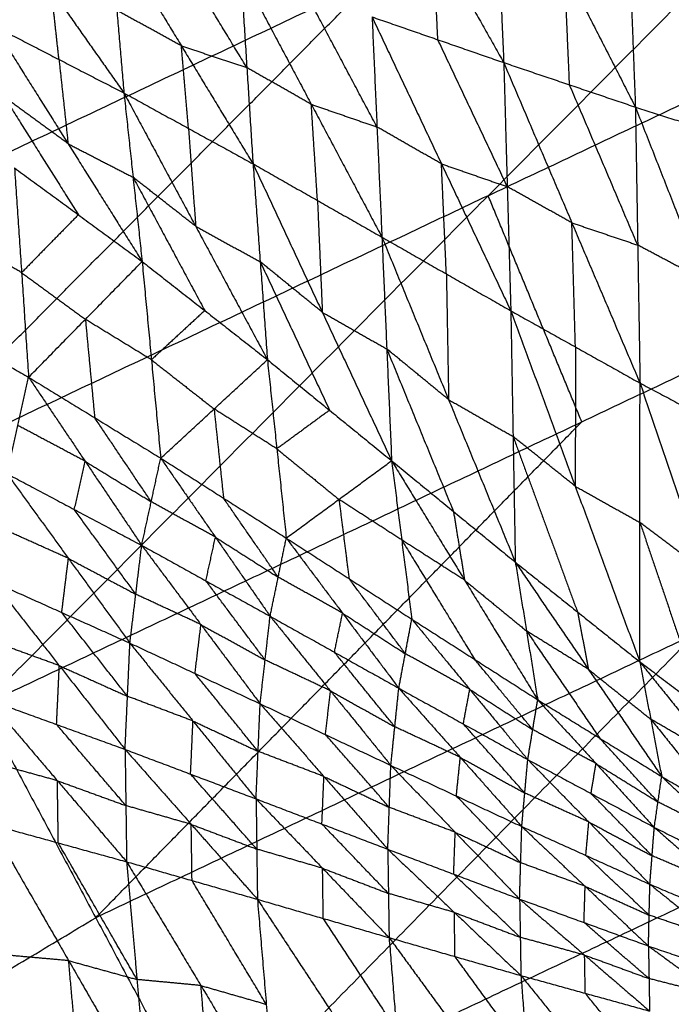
# Model space of a CAD drawing. Header units: millimetres. Extents: x -106 to 110, y -96 to 120.
# Tile 394 of 656: x -40.39 to -36.04, y 89.39 to 95.95. Entities that reach past the tile are written whole.
import ezdxf

# ---------------------------------------------------------------- set-up
doc = ezdxf.new("R2010")
doc.units = ezdxf.units.MM
doc.header["$MEASUREMENT"] = 0
doc.layers.add('Default', color=7, linetype='Continuous', true_color=0x000000)

msp = doc.modelspace()

# ---------------------------------------------------------------- linework, layer by layer
at = {"layer": 'Default'}
for points in [[(-42.1733, 94.2595, 9.1165), (-39.3008, 99.2761, 10.5669), (-36.4282, 104.2928, 12.0172)], [(-42.1733, 94.2595, 9.1165), (-38.0338, 96.2174, 9.1165), (-33.8943, 98.1752, 9.1165)], [(-40.6365, 91.3843, 7.9444), (-37.2654, 94.7798, 8.5305), (-33.8943, 98.1752, 9.1165)], [(-38.1081, 97.3418, 4.973), (-37.635, 96.5042, 4.5988), (-37.1618, 95.6665, 4.2246)], [(-37.2291, 97.2188, 4.5719), (-37.1955, 96.4427, 4.3983), (-37.1618, 95.6665, 4.2246)], [(-37.2291, 97.2188, 4.5719), (-36.7567, 96.2944, 4.1874), (-36.2842, 95.3699, 3.8029)], [(-36.3508, 97.1018, 4.1799), (-36.3175, 96.2359, 3.9914), (-36.2842, 95.3699, 3.8029)], [(-36.3508, 97.1018, 4.1799), (-35.8747, 96.0948, 3.7878), (-35.3986, 95.0878, 3.3957)], [(-40.6603, 96.8362, 5.951), (-40.1767, 96.1501, 5.7605), (-39.693, 95.4639, 5.5699)], [(-37.2654, 94.7798, 8.5305), (-35.2679, 95.7245, 8.5305), (-33.2705, 96.6692, 8.5305)], [(-39.7879, 96.5639, 5.5264), (-39.7404, 96.0139, 5.5481), (-39.693, 95.4639, 5.5699)], [(-39.7879, 96.5639, 5.5264), (-39.3104, 95.778, 5.3369), (-38.8328, 94.9922, 5.1475)], [(-37.6006, 95.8186, 4.441), (-37.6178, 96.1614, 4.5199), (-37.635, 96.5042, 4.5988)], [(-38.8739, 95.6326, 5.1207), (-39.1127, 96.0256, 5.2154), (-39.3515, 96.4185, 5.3101)], [(-38.9151, 96.2731, 5.0938), (-38.8739, 95.6326, 5.1207), (-38.8328, 94.9922, 5.1475)], [(-38.9151, 96.2731, 5.0938), (-38.4444, 95.3885, 4.9099), (-37.9736, 94.5039, 4.7259)], [(-36.723, 95.5182, 4.0137), (-36.7399, 95.9063, 4.1006), (-36.7567, 96.2944, 4.1874)], [(-41.4049, 92.8219, 8.5305), (-39.7194, 94.5196, 8.8235), (-38.0338, 96.2174, 9.1165)], [(-40.1259, 95.6869, 5.7797), (-40.1513, 95.9185, 5.7701), (-40.1767, 96.1501, 5.7605)], [(-38.0065, 95.2373, 4.6916), (-38.2419, 95.6796, 4.7836), (-38.4772, 96.1219, 4.8756)], [(-39.3104, 95.778, 5.3369), (-39.5254, 95.896, 5.4425), (-39.7404, 96.0139, 5.5481)], [(-38.0394, 95.9706, 4.6574), (-38.0065, 95.2373, 4.6916), (-37.9736, 94.5039, 4.7259)], [(-38.0394, 95.9706, 4.6574), (-37.6006, 95.8186, 4.441), (-37.1618, 95.6665, 4.2246)], [(-38.0394, 95.9706, 4.6574), (-37.5769, 94.9919, 4.4846), (-37.1145, 94.0132, 4.3119)], [(-40.5588, 95.91, 5.9895), (-40.1259, 95.6869, 5.7797), (-39.693, 95.4639, 5.5699)], [(-40.5588, 95.91, 5.9895), (-40.0654, 95.1258, 5.9641), (-39.5719, 94.3416, 5.9386)], [(-37.1382, 94.8398, 4.2682), (-37.3694, 95.3292, 4.3546), (-37.6006, 95.8186, 4.441)], [(-39.2629, 95.228, 5.3587), (-39.2866, 95.503, 5.3478), (-39.3104, 95.778, 5.3369)], [(-39.3104, 95.778, 5.3369), (-39.0921, 95.7053, 5.2288), (-38.8739, 95.6326, 5.1207)], [(-40.1259, 95.6869, 5.7797), (-40.0956, 95.4064, 5.8719), (-40.0654, 95.1258, 5.9641)], [(-38.4444, 95.3885, 4.9099), (-38.6591, 95.5106, 5.0153), (-38.8739, 95.6326, 5.1207)], [(-37.1618, 95.6665, 4.2246), (-37.1382, 94.8398, 4.2682), (-37.1145, 94.0132, 4.3119)], [(-37.1618, 95.6665, 4.2246), (-36.723, 95.5182, 4.0137), (-36.2842, 95.3699, 3.8029)], [(-37.1618, 95.6665, 4.2246), (-36.7076, 94.5991, 4.0679), (-36.2534, 93.5317, 3.9112)], [(-36.2688, 94.4508, 3.857), (-36.4959, 94.9845, 3.9354), (-36.723, 95.5182, 4.0137)], [(-40.4905, 95.4372, 6.1467), (-40.2437, 95.0451, 6.134), (-39.997, 94.653, 6.1213)], [(-40.0654, 95.1258, 5.9641), (-40.2779, 95.2815, 6.0554), (-40.4905, 95.4372, 6.1467)], [(-39.693, 95.4639, 5.5699), (-39.6324, 94.9028, 5.7543), (-39.5719, 94.3416, 5.9386)], [(-39.693, 95.4639, 5.5699), (-39.2629, 95.228, 5.3587), (-38.8328, 94.9922, 5.1475)], [(-39.693, 95.4639, 5.5699), (-39.2149, 94.5759, 5.575), (-38.7369, 93.6878, 5.58)], [(-38.4032, 94.748, 4.9367), (-38.4238, 95.0683, 4.9233), (-38.4444, 95.3885, 4.9099)], [(-38.4444, 95.3885, 4.9099), (-38.2254, 95.3129, 4.8008), (-38.0065, 95.2373, 4.6916)], [(-36.2842, 95.3699, 3.8029), (-36.2688, 94.4508, 3.857), (-36.2534, 93.5317, 3.9112)], [(-36.2842, 95.3699, 3.8029), (-35.8414, 95.2289, 3.5993), (-35.3986, 95.0878, 3.3957)], [(-36.2842, 95.3699, 3.8029), (-35.8317, 94.219, 3.6646), (-35.3792, 93.068, 3.5263)], [(-39.2629, 95.228, 5.3587), (-39.2389, 94.9019, 5.4668), (-39.2149, 94.5759, 5.575)], [(-37.5769, 94.9919, 4.4846), (-37.7917, 95.1146, 4.5881), (-38.0065, 95.2373, 4.6916)], [(-40.6365, 91.3843, 7.9444), (-36.6416, 93.2737, 7.9444), (-32.6467, 95.1632, 7.9444)], [(-39.1256, 88.5575, 6.9532), (-35.8861, 91.8604, 7.4488), (-32.6467, 95.1632, 7.9444)], [(-40.0654, 95.1258, 5.9641), (-39.8489, 95.0143, 5.8592), (-39.6324, 94.9028, 5.7543)], [(-40.4221, 94.9644, 6.3039), (-40.3752, 94.2674, 5.4077), (-40.3284, 93.5704, 4.5115)], [(-40.4221, 94.9644, 6.3039), (-39.997, 94.653, 6.1213), (-39.5719, 94.3416, 5.9386)], [(-38.8328, 94.9922, 5.1475), (-38.7848, 94.34, 5.3638), (-38.7369, 93.6878, 5.58)], [(-38.8328, 94.9922, 5.1475), (-38.4032, 94.748, 4.9367), (-37.9736, 94.5039, 4.7259)], [(-38.8328, 94.9922, 5.1475), (-38.3709, 94.0033, 5.1889), (-37.909, 93.0145, 5.2303)], [(-37.5441, 94.2585, 4.5189), (-37.5605, 94.6252, 4.5018), (-37.5769, 94.9919, 4.4846)], [(-37.5769, 94.9919, 4.4846), (-37.3576, 94.9159, 4.3764), (-37.1382, 94.8398, 4.2682)], [(-39.6324, 94.9028, 5.7543), (-39.3934, 94.4588, 5.7568), (-39.1544, 94.0147, 5.7593)], [(-39.2149, 94.5759, 5.575), (-39.4237, 94.7393, 5.6646), (-39.6324, 94.9028, 5.7543)], [(-36.7076, 94.5991, 4.0679), (-36.9229, 94.7195, 4.1681), (-37.1382, 94.8398, 4.2682)], [(-37.2654, 94.7798, 8.5305), (-39.3351, 93.8008, 8.5305), (-41.4049, 92.8219, 8.5305)], [(-36.6416, 93.2737, 7.9444), (-36.9535, 94.0267, 8.2375), (-37.2654, 94.7798, 8.5305)], [(-38.4032, 94.748, 4.9367), (-38.387, 94.3757, 5.0628), (-38.3709, 94.0033, 5.1889)], [(-39.997, 94.653, 6.1213), (-40.1861, 94.4602, 5.7645), (-40.3752, 94.2674, 5.4077)], [(-39.2149, 94.5759, 5.575), (-38.9999, 94.4579, 5.4694), (-38.7848, 94.34, 5.3638)], [(-36.684, 93.7724, 4.1116), (-36.6958, 94.1858, 4.0897), (-36.7076, 94.5991, 4.0679)], [(-36.7076, 94.5991, 4.0679), (-36.4882, 94.525, 3.9625), (-36.2688, 94.4508, 3.857)], [(-40.3752, 94.2674, 5.4077), (-40.5784, 94.3847, 5.4588), (-40.7816, 94.5019, 5.5098)], [(-37.9736, 94.5039, 4.7259), (-37.9413, 93.7592, 4.9781), (-37.909, 93.0145, 5.2303)], [(-37.9736, 94.5039, 4.7259), (-37.5441, 94.2585, 4.5189), (-37.1145, 94.0132, 4.3119)], [(-37.9736, 94.5039, 4.7259), (-37.5291, 93.4215, 4.8101), (-37.0846, 92.3391, 4.8943)], [(-35.8317, 94.219, 3.6646), (-36.0503, 94.3349, 3.7608), (-36.2688, 94.4508, 3.857)], [(-40.3284, 93.5704, 4.5115), (-39.9501, 93.956, 5.2251), (-39.5719, 94.3416, 5.9386)], [(-39.5719, 94.3416, 5.9386), (-39.5099, 93.6867, 5.1185), (-39.4479, 93.0318, 4.2984)], [(-39.5719, 94.3416, 5.9386), (-39.1544, 94.0147, 5.7593), (-38.7369, 93.6878, 5.58)], [(-38.7848, 94.34, 5.3638), (-38.5539, 93.8456, 5.3845), (-38.3229, 93.3512, 5.4052)], [(-38.3709, 94.0033, 5.1889), (-38.5779, 94.1717, 5.2763), (-38.7848, 94.34, 5.3638)], [(-40.3752, 94.2674, 5.4077), (-40.1627, 94.1117, 5.3164), (-39.9501, 93.956, 5.2251)], [(-37.5441, 94.2585, 4.5189), (-37.5366, 93.84, 4.6645), (-37.5291, 93.4215, 4.8101)], [(-41.141, 94.0394, 4.7157), (-40.7347, 93.8049, 4.6136), (-40.3284, 93.5704, 4.5115)], [(-39.1544, 94.0147, 5.7593), (-39.3321, 93.8507, 5.4389), (-39.5099, 93.6867, 5.1185)], [(-38.3709, 94.0033, 5.1889), (-38.1561, 93.8813, 5.0835), (-37.9413, 93.7592, 4.9781)], [(-37.1145, 94.0132, 4.3119), (-37.0996, 93.1762, 4.6031), (-37.0846, 92.3391, 4.8943)], [(-37.1145, 94.0132, 4.3119), (-36.6849, 92.8445, 4.4431), (-36.2553, 91.6759, 4.5744)], [(-37.1145, 94.0132, 4.3119), (-36.684, 93.7724, 4.1116), (-36.2534, 93.5317, 3.9112)], [(-39.9501, 93.956, 5.2251), (-39.9191, 93.6286, 4.815), (-39.8881, 93.3011, 4.4049)], [(-39.5099, 93.6867, 5.1185), (-39.73, 93.8214, 5.1718), (-39.9501, 93.956, 5.2251)], [(-37.9413, 93.7592, 4.9781), (-37.7191, 93.218, 5.0202), (-37.4968, 92.6768, 5.0623)], [(-37.5291, 93.4215, 4.8101), (-37.7352, 93.5904, 4.8941), (-37.9413, 93.7592, 4.9781)], [(-36.684, 93.7724, 4.1116), (-36.6844, 93.3085, 4.2774), (-36.6849, 92.8445, 4.4431)], [(-39.5099, 93.6867, 5.1185), (-39.3011, 93.5233, 5.0288), (-39.0924, 93.3598, 4.9392)], [(-39.4479, 93.0318, 4.2984), (-39.0924, 93.3598, 4.9392), (-38.7369, 93.6878, 5.58)], [(-38.7369, 93.6878, 5.58), (-38.674, 93.0936, 4.8432), (-38.6112, 92.4994, 4.1064)], [(-38.7369, 93.6878, 5.58), (-38.3229, 93.3512, 5.4052), (-37.909, 93.0145, 5.2303)], [(-40.473, 92.9284, 3.894), (-40.4007, 93.2494, 4.2028), (-40.3284, 93.5704, 4.5115)], [(-40.3284, 93.5704, 4.5115), (-39.9515, 93.0107, 4.1249), (-39.5746, 92.4509, 3.7382)], [(-40.3284, 93.5704, 4.5115), (-39.8881, 93.3011, 4.4049), (-39.4479, 93.0318, 4.2984)], [(-36.2553, 91.6759, 4.5744), (-36.2544, 92.6038, 4.2428), (-36.2534, 93.5317, 3.9112)], [(-36.2534, 93.5317, 3.9112), (-35.8299, 92.2829, 4.0909), (-35.4063, 91.034, 4.2706)], [(-36.2534, 93.5317, 3.9112), (-35.8163, 93.2998, 3.7187), (-35.3792, 93.068, 3.5263)], [(-37.5291, 93.4215, 4.8101), (-37.3143, 93.2988, 4.7066), (-37.0996, 93.1762, 4.6031)], [(-39.0924, 93.3598, 4.9392), (-39.061, 93.0627, 4.5708), (-39.0295, 92.7656, 4.2024)], [(-38.674, 93.0936, 4.8432), (-38.8832, 93.2267, 4.8912), (-39.0924, 93.3598, 4.9392)], [(-38.3229, 93.3512, 5.4052), (-38.4985, 93.2224, 5.1242), (-38.674, 93.0936, 4.8432)], [(-39.5112, 92.7414, 4.0183), (-39.6997, 93.0213, 4.2116), (-39.8881, 93.3011, 4.4049)], [(-39.881, 89.9709, 7.4488), (-38.2613, 91.6223, 7.6966), (-36.6416, 93.2737, 7.9444)], [(-39.9515, 93.0107, 4.1249), (-40.1761, 93.13, 4.1638), (-40.4007, 93.2494, 4.2028)], [(-37.0996, 93.1762, 4.6031), (-36.8848, 92.5918, 4.6687), (-36.67, 92.0075, 4.7344)], [(-36.6849, 92.8445, 4.4431), (-36.8922, 93.0103, 4.5231), (-37.0996, 93.1762, 4.6031)], [(-38.674, 93.0936, 4.8432), (-38.4671, 92.9253, 4.7558), (-38.2601, 92.7569, 4.6684)], [(-40.0238, 92.6896, 3.8161), (-39.9877, 92.8502, 3.9705), (-39.9515, 93.0107, 4.1249)], [(-39.9515, 93.0107, 4.1249), (-39.7314, 92.876, 4.0716), (-39.5112, 92.7414, 4.0183)], [(-39.5746, 92.4509, 3.7382), (-39.5112, 92.7414, 4.0183), (-39.4479, 93.0318, 4.2984)], [(-39.4479, 93.0318, 4.2984), (-39.0833, 92.5053, 3.9504), (-38.7187, 91.9787, 3.6023)], [(-39.4479, 93.0318, 4.2984), (-39.0295, 92.7656, 4.2024), (-38.6112, 92.4994, 4.1064)], [(-38.6112, 92.4994, 4.1064), (-38.2601, 92.7569, 4.6684), (-37.909, 93.0145, 5.2303)], [(-37.909, 93.0145, 5.2303), (-37.8418, 92.487, 4.5789), (-37.7747, 91.9594, 3.9275)], [(-37.909, 93.0145, 5.2303), (-37.4968, 92.6768, 5.0623), (-37.0846, 92.3391, 4.8943)], [(-37.909, 93.0145, 5.2303), (-37.4222, 92.2185, 4.496), (-36.9354, 91.4226, 3.7616)], [(-40.473, 92.9284, 3.894), (-40.0631, 92.364, 3.5894), (-39.6532, 91.7996, 3.2849)], [(-40.473, 92.9284, 3.894), (-40.0238, 92.6896, 3.8161), (-39.5746, 92.4509, 3.7382)], [(-36.6849, 92.8445, 4.4431), (-36.4696, 92.7242, 4.343), (-36.2544, 92.6038, 4.2428)], [(-39.0833, 92.5053, 3.9504), (-39.2973, 92.6233, 3.9843), (-39.5112, 92.7414, 4.0183)], [(-38.665, 92.2391, 3.8544), (-38.8472, 92.5023, 4.0284), (-39.0295, 92.7656, 4.2024)], [(-38.2601, 92.7569, 4.6684), (-38.2265, 92.4932, 4.3426), (-38.1929, 92.2294, 4.0169)], [(-37.8418, 92.487, 4.5789), (-38.051, 92.622, 4.6236), (-38.2601, 92.7569, 4.6684)], [(-39.6139, 92.1253, 3.5115), (-39.8189, 92.4075, 3.6638), (-40.0238, 92.6896, 3.8161)], [(-37.4968, 92.6768, 5.0623), (-37.4595, 92.4477, 4.7792), (-37.4222, 92.2185, 4.496)], [(-36.2544, 92.6038, 4.2428), (-36.0426, 91.9794, 4.3327), (-35.8308, 91.355, 4.4225)], [(-35.8299, 92.2829, 4.0909), (-36.0421, 92.4433, 4.1669), (-36.2544, 92.6038, 4.2428)], [(-40.0631, 92.364, 3.5894), (-40.2904, 92.466, 3.6163), (-40.5176, 92.568, 3.6432)], [(-39.1467, 92.2148, 3.6703), (-39.115, 92.3601, 3.8103), (-39.0833, 92.5053, 3.9504)], [(-39.0833, 92.5053, 3.9504), (-38.8741, 92.3722, 3.9024), (-38.665, 92.2391, 3.8544)], [(-38.7187, 91.9787, 3.6023), (-38.665, 92.2391, 3.8544), (-38.6112, 92.4994, 4.1064)], [(-38.6112, 92.4994, 4.1064), (-38.2362, 91.9995, 3.7934), (-37.8611, 91.4995, 3.4804)], [(-38.6112, 92.4994, 4.1064), (-38.1929, 92.2294, 4.0169), (-37.7747, 91.9594, 3.9275)], [(-37.8418, 92.487, 4.5789), (-37.5984, 92.089, 4.2117), (-37.355, 91.691, 3.8445)], [(-37.4222, 92.2185, 4.496), (-37.632, 92.3528, 4.5374), (-37.8418, 92.487, 4.5789)], [(-39.6532, 91.7996, 3.2849), (-39.6139, 92.1253, 3.5115), (-39.5746, 92.4509, 3.7382)], [(-39.5746, 92.4509, 3.7382), (-39.18, 91.9233, 3.4672), (-38.7853, 91.3956, 3.1962)], [(-39.5746, 92.4509, 3.7382), (-39.1467, 92.2148, 3.6703), (-38.7187, 91.9787, 3.6023)], [(-40.1077, 92.0037, 3.3386), (-40.0854, 92.1838, 3.464), (-40.0631, 92.364, 3.5894)], [(-40.0631, 92.364, 3.5894), (-39.8385, 92.2446, 3.5505), (-39.6139, 92.1253, 3.5115)], [(-37.0846, 92.3391, 4.8943), (-37.01, 91.8809, 4.328), (-36.9354, 91.4226, 3.7616)], [(-37.0846, 92.3391, 4.8943), (-36.67, 92.0075, 4.7344), (-36.2553, 91.6759, 4.5744)], [(-37.0846, 92.3391, 4.8943), (-36.5968, 91.625, 4.253), (-36.1089, 90.9109, 3.6117)], [(-40.5622, 92.2077, 3.3924), (-40.1238, 91.6497, 3.1656), (-39.6854, 91.0918, 2.9388)], [(-40.5622, 92.2077, 3.3924), (-40.1077, 92.0037, 3.3386), (-39.6532, 91.7996, 3.2849)], [(-38.752, 91.6872, 3.3993), (-38.9494, 91.951, 3.5348), (-39.1467, 92.2148, 3.6703)], [(-38.2362, 91.9995, 3.7934), (-38.4506, 92.1193, 3.8239), (-38.665, 92.2391, 3.8544)], [(-37.8179, 91.7295, 3.7039), (-38.0054, 91.9794, 3.8604), (-38.1929, 92.2294, 4.0169)], [(-37.4222, 92.2185, 4.496), (-37.2161, 92.0497, 4.412), (-37.01, 91.8809, 4.328)], [(-39.1256, 88.5575, 6.9532), (-35.2728, 90.3797, 6.9532), (-31.4201, 92.202, 6.9532)], [(-36.3506, 83.366, 5.5886), (-33.8853, 87.784, 6.2709), (-31.4201, 92.202, 6.9532)], [(-39.18, 91.9233, 3.4672), (-39.3969, 92.0243, 3.4894), (-39.6139, 92.1253, 3.5115)], [(-39.6693, 91.4457, 3.1119), (-39.8885, 91.7247, 3.2253), (-40.1077, 92.0037, 3.3386)], [(-38.7853, 91.3956, 3.1962), (-38.752, 91.6872, 3.3993), (-38.7187, 91.9787, 3.6023)], [(-38.7187, 91.9787, 3.6023), (-38.3164, 91.4819, 3.362), (-37.9142, 90.9851, 3.1217)], [(-38.7187, 91.9787, 3.6023), (-38.2899, 91.7391, 3.5414), (-37.8611, 91.4995, 3.4804)], [(-38.2899, 91.7391, 3.5414), (-38.263, 91.8693, 3.6674), (-38.2362, 91.9995, 3.7934)], [(-38.2362, 91.9995, 3.7934), (-38.027, 91.8645, 3.7487), (-37.8179, 91.7295, 3.7039)], [(-37.8611, 91.4995, 3.4804), (-37.8179, 91.7295, 3.7039), (-37.7747, 91.9594, 3.9275)], [(-37.7747, 91.9594, 3.9275), (-37.3881, 91.4917, 3.6496), (-37.0016, 91.0239, 3.3718)], [(-37.7747, 91.9594, 3.9275), (-37.355, 91.691, 3.8445), (-36.9354, 91.4226, 3.7616)], [(-36.67, 92.0075, 4.7344), (-36.6334, 91.8163, 4.4937), (-36.5968, 91.625, 4.253)], [(-39.2193, 91.5976, 3.2405), (-39.1996, 91.7604, 3.3539), (-39.18, 91.9233, 3.4672)], [(-39.18, 91.9233, 3.4672), (-38.966, 91.8052, 3.4332), (-38.752, 91.6872, 3.3993)], [(-37.01, 91.8809, 4.328), (-36.7661, 91.5238, 4.0073), (-36.5221, 91.1668, 3.6866)], [(-36.5968, 91.625, 4.253), (-36.8034, 91.753, 4.2905), (-37.01, 91.8809, 4.328)], [(-40.1238, 91.6497, 3.1656), (-40.352, 91.7327, 3.1826), (-40.5802, 91.8157, 3.1995)], [(-35.8861, 91.8604, 7.4488), (-37.8836, 90.9156, 7.4488), (-39.881, 89.9709, 7.4488)], [(-39.6854, 91.0918, 2.9388), (-39.6693, 91.4457, 3.1119), (-39.6532, 91.7996, 3.2849)], [(-39.6532, 91.7996, 3.2849), (-39.2328, 91.281, 3.0866), (-38.8124, 90.7624, 2.8883)], [(-39.6532, 91.7996, 3.2849), (-39.2193, 91.5976, 3.2405), (-38.7853, 91.3956, 3.1962)], [(-38.3164, 91.4819, 3.362), (-38.5342, 91.5845, 3.3806), (-38.752, 91.6872, 3.3993)], [(-37.8876, 91.2423, 3.3011), (-38.0888, 91.4907, 3.4212), (-38.2899, 91.7391, 3.5414)], [(-37.3881, 91.4917, 3.6496), (-37.603, 91.6106, 3.6768), (-37.8179, 91.7295, 3.7039)], [(-36.9685, 91.2233, 3.5667), (-37.1617, 91.4571, 3.7056), (-37.355, 91.691, 3.8445)], [(-40.1418, 91.2578, 2.9728), (-40.1328, 91.4538, 3.0692), (-40.1238, 91.6497, 3.1656)], [(-40.1238, 91.6497, 3.1656), (-39.8966, 91.5477, 3.1387), (-39.6693, 91.4457, 3.1119)], [(-36.5968, 91.625, 4.253), (-36.3894, 91.4592, 4.173), (-36.1821, 91.2934, 4.093)], [(-36.2553, 91.6759, 4.5744), (-36.1821, 91.2934, 4.093), (-36.1089, 90.9109, 3.6117)], [(-36.2553, 91.6759, 4.5744), (-35.8308, 91.355, 4.4225), (-35.4063, 91.034, 4.2706)], [(-36.2553, 91.6759, 4.5744), (-35.7425, 91.0378, 4.0212), (-35.2297, 90.3998, 3.4681)], [(-38.7989, 91.079, 3.0422), (-39.0091, 91.3383, 3.1414), (-39.2193, 91.5976, 3.2405)], [(-37.9142, 90.9851, 3.1217), (-37.8876, 91.2423, 3.3011), (-37.8611, 91.4995, 3.4804)], [(-37.8611, 91.4995, 3.4804), (-37.4513, 91.0389, 3.2704), (-37.0415, 90.5782, 3.0605)], [(-37.8611, 91.4995, 3.4804), (-37.4314, 91.2617, 3.4261), (-37.0016, 91.0239, 3.3718)], [(-37.4314, 91.2617, 3.4261), (-37.4097, 91.3767, 3.5379), (-37.3881, 91.4917, 3.6496)], [(-37.3881, 91.4917, 3.6496), (-37.1783, 91.3575, 3.6082), (-36.9685, 91.2233, 3.5667)], [(-40.5982, 91.4238, 3.0067), (-40.1418, 91.2578, 2.9728), (-39.6854, 91.0918, 2.9388)], [(-40.5982, 91.4238, 3.0067), (-40.1367, 90.8836, 2.8465), (-39.6752, 90.3434, 2.6862)], [(-39.2328, 91.281, 3.0866), (-39.4511, 91.3634, 3.0992), (-39.6693, 91.4457, 3.1119)], [(-38.3497, 91.1903, 3.1589), (-38.3331, 91.3361, 3.2605), (-38.3164, 91.4819, 3.362)], [(-38.3164, 91.4819, 3.362), (-38.102, 91.3621, 3.3315), (-37.8876, 91.2423, 3.3011)], [(-37.0016, 91.0239, 3.3718), (-36.9685, 91.2233, 3.5667), (-36.9354, 91.4226, 3.7616)], [(-36.9354, 91.4226, 3.7616), (-36.5468, 90.9975, 3.5196), (-36.1583, 90.5725, 3.2775)], [(-36.9354, 91.4226, 3.7616), (-36.5221, 91.1668, 3.6866), (-36.1089, 90.9109, 3.6117)], [(-40.6365, 91.3843, 7.9444), (-39.881, 89.9709, 7.4488), (-39.1256, 88.5575, 6.9532)], [(-38.8124, 90.7624, 2.8883), (-38.7989, 91.079, 3.0422), (-38.7853, 91.3956, 3.1962)], [(-38.7853, 91.3956, 3.1962), (-38.36, 90.9113, 3.0241), (-37.9347, 90.427, 2.852)], [(-38.7853, 91.3956, 3.1962), (-38.3497, 91.1903, 3.1589), (-37.9142, 90.9851, 3.1217)], [(-36.1821, 91.2934, 4.093), (-35.9257, 90.9744, 3.8164), (-35.6693, 90.6553, 3.5399)], [(-35.7425, 91.0378, 4.0212), (-35.9623, 91.1656, 4.0571), (-36.1821, 91.2934, 4.093)], [(-39.6803, 90.7176, 2.8125), (-39.9111, 90.9877, 2.8927), (-40.1418, 91.2578, 2.9728)], [(-39.2489, 90.9271, 2.9136), (-39.2408, 91.104, 3.0001), (-39.2328, 91.281, 3.0866)], [(-39.2328, 91.281, 3.0866), (-39.0158, 91.18, 3.0644), (-38.7989, 91.079, 3.0422)], [(-37.4513, 91.0389, 3.2704), (-37.6695, 91.1406, 3.2857), (-37.8876, 91.2423, 3.3011)], [(-37.0215, 90.8011, 3.2162), (-37.2265, 91.0314, 3.3211), (-37.4314, 91.2617, 3.4261)], [(-36.5468, 90.9975, 3.5196), (-36.7576, 91.1104, 3.5431), (-36.9685, 91.2233, 3.5667)], [(-37.9244, 90.706, 2.9868), (-38.1371, 90.9482, 3.0729), (-38.3497, 91.1903, 3.1589)], [(-36.1336, 90.7417, 3.4446), (-36.3279, 90.9542, 3.5656), (-36.5221, 91.1668, 3.6866)], [(-39.6854, 91.0918, 2.9388), (-39.6803, 90.7176, 2.8125), (-39.6752, 90.3434, 2.6862)], [(-39.6854, 91.0918, 2.9388), (-39.2489, 90.9271, 2.9136), (-38.8124, 90.7624, 2.8883)], [(-39.6854, 91.0918, 2.9388), (-39.2444, 90.5927, 2.8024), (-38.8033, 90.0935, 2.666)], [(-38.36, 90.9113, 3.0241), (-38.5794, 90.9951, 3.0332), (-38.7989, 91.079, 3.0422)], [(-37.4778, 90.7817, 3.0911), (-37.4646, 90.9103, 3.1808), (-37.4513, 91.0389, 3.2704)], [(-37.4513, 91.0389, 3.2704), (-37.2364, 90.92, 3.2433), (-37.0215, 90.8011, 3.2162)], [(-37.0415, 90.5782, 3.0605), (-37.0215, 90.8011, 3.2162), (-37.0016, 91.0239, 3.3718)], [(-37.0016, 91.0239, 3.3718), (-36.5946, 90.6087, 3.1918), (-36.1876, 90.1935, 3.0118)], [(-37.0016, 91.0239, 3.3718), (-36.5799, 90.7982, 3.3247), (-36.1583, 90.5725, 3.2775)], [(-40.1367, 90.8836, 2.8465), (-40.3644, 90.9463, 2.8555), (-40.592, 91.0091, 2.8645)], [(-37.9347, 90.427, 2.852), (-37.9244, 90.706, 2.9868), (-37.9142, 90.9851, 3.1217)], [(-37.9142, 90.9851, 3.1217), (-37.485, 90.54, 2.9751), (-37.0559, 90.0949, 2.8284)], [(-37.9142, 90.9851, 3.1217), (-37.4778, 90.7817, 3.0911), (-37.0415, 90.5782, 3.0605)], [(-36.5799, 90.7982, 3.3247), (-36.5634, 90.8979, 3.4221), (-36.5468, 90.9975, 3.5196)], [(-36.5468, 90.9975, 3.5196), (-36.3402, 90.8696, 3.4821), (-36.1336, 90.7417, 3.4446)], [(-38.8078, 90.4279, 2.7772), (-39.0284, 90.6775, 2.8454), (-39.2489, 90.9271, 2.9136)], [(-38.3735, 90.5947, 2.8702), (-38.3668, 90.753, 2.9471), (-38.36, 90.9113, 3.0241)], [(-38.36, 90.9113, 3.0241), (-38.1422, 90.8087, 3.0055), (-37.9244, 90.706, 2.9868)], [(-36.1583, 90.5725, 3.2775), (-36.1336, 90.7417, 3.4446), (-36.1089, 90.9109, 3.6117)], [(-36.1089, 90.9109, 3.6117), (-35.6862, 90.5169, 3.4012), (-35.2635, 90.1228, 3.1907)], [(-36.1089, 90.9109, 3.6117), (-35.6693, 90.6553, 3.5399), (-35.2297, 90.3998, 3.4681)], [(-40.1305, 90.4689, 2.7042), (-40.1336, 90.6762, 2.7753), (-40.1367, 90.8836, 2.8465)], [(-40.1367, 90.8836, 2.8465), (-39.9085, 90.8006, 2.8295), (-39.6803, 90.7176, 2.8125)], [(-38.8124, 90.7624, 2.8883), (-38.8078, 90.4279, 2.7772), (-38.8033, 90.0935, 2.666)], [(-38.8124, 90.7624, 2.8883), (-38.3735, 90.5947, 2.8702), (-37.9347, 90.427, 2.852)], [(-38.8124, 90.7624, 2.8883), (-38.3691, 90.3003, 2.7739), (-37.9258, 89.8383, 2.6595)], [(-37.0487, 90.3366, 2.9445), (-37.2633, 90.5591, 3.0178), (-37.4778, 90.7817, 3.0911)], [(-36.5946, 90.6087, 3.1918), (-36.8081, 90.7049, 3.204), (-37.0215, 90.8011, 3.2162)], [(-36.1729, 90.383, 3.1447), (-36.3764, 90.5906, 3.2347), (-36.5799, 90.7982, 3.3247)], [(-39.2444, 90.5927, 2.8024), (-39.4623, 90.6551, 2.8075), (-39.6803, 90.7176, 2.8125)], [(-37.485, 90.54, 2.9751), (-37.7047, 90.623, 2.981), (-37.9244, 90.706, 2.9868)], [(-35.6862, 90.5169, 3.4012), (-35.9099, 90.6293, 3.4229), (-36.1336, 90.7417, 3.4446)], [(-40.5857, 90.5944, 2.7222), (-40.1305, 90.4689, 2.7042), (-39.6752, 90.3434, 2.6862)], [(-40.5857, 90.5944, 2.7222), (-40.0616, 89.6849, 2.5802), (-39.5375, 88.7755, 2.4381)], [(-39.2393, 90.2185, 2.6761), (-39.2418, 90.4056, 2.7393), (-39.2444, 90.5927, 2.8024)], [(-39.2444, 90.5927, 2.8024), (-39.0261, 90.5103, 2.7898), (-38.8078, 90.4279, 2.7772)], [(-37.9302, 90.1326, 2.7558), (-38.1519, 90.3636, 2.813), (-38.3735, 90.5947, 2.8702)], [(-37.0559, 90.0949, 2.8284), (-37.0487, 90.3366, 2.9445), (-37.0415, 90.5782, 3.0605)], [(-37.0415, 90.5782, 3.0605), (-36.6194, 90.1802, 2.9381), (-36.1973, 89.7821, 2.8157)], [(-37.0415, 90.5782, 3.0605), (-36.6145, 90.3859, 3.0362), (-36.1876, 90.1935, 3.0118)], [(-36.6145, 90.3859, 3.0362), (-36.6046, 90.4973, 3.114), (-36.5946, 90.6087, 3.1918)], [(-36.5946, 90.6087, 3.1918), (-36.3837, 90.4958, 3.1682), (-36.1729, 90.383, 3.1447)], [(-36.1876, 90.1935, 3.0118), (-36.1729, 90.383, 3.1447), (-36.1583, 90.5725, 3.2775)], [(-36.1583, 90.5725, 3.2775), (-35.7207, 90.192, 3.1244), (-35.2831, 89.8114, 2.9713)], [(-36.1583, 90.5725, 3.2775), (-35.7109, 90.3476, 3.2341), (-35.2635, 90.1228, 3.1907)], [(-37.4953, 90.2609, 2.8402), (-37.4902, 90.4005, 2.9076), (-37.485, 90.54, 2.9751)], [(-37.485, 90.54, 2.9751), (-37.2669, 90.4383, 2.9598), (-37.0487, 90.3366, 2.9445)], [(-39.6064, 89.5594, 2.5622), (-39.8684, 90.0142, 2.6332), (-40.1305, 90.4689, 2.7042)], [(-38.3691, 90.3003, 2.7739), (-38.5885, 90.3641, 2.7756), (-38.8078, 90.4279, 2.7772)], [(-37.9347, 90.427, 2.852), (-37.9302, 90.1326, 2.7558), (-37.9258, 89.8383, 2.6595)], [(-37.9347, 90.427, 2.852), (-37.4953, 90.2609, 2.8402), (-37.0559, 90.0949, 2.8284)], [(-37.9347, 90.427, 2.852), (-37.4909, 90.0064, 2.7584), (-37.0472, 89.5858, 2.6649)], [(-37.7381, 85.9618, 6.2709), (-36.5054, 88.1708, 6.612), (-35.2728, 90.3797, 6.9532)], [(-36.1924, 89.9878, 2.9137), (-36.4035, 90.1868, 2.9749), (-36.6145, 90.3859, 3.0362)], [(-35.7207, 90.192, 3.1244), (-35.9468, 90.2875, 3.1345), (-36.1729, 90.383, 3.1447)], [(-39.6752, 90.3434, 2.6862), (-39.6064, 89.5594, 2.5622), (-39.5375, 88.7755, 2.4381)], [(-39.6752, 90.3434, 2.6862), (-39.2393, 90.2185, 2.6761), (-38.8033, 90.0935, 2.666)], [(-39.6752, 90.3434, 2.6862), (-39.1802, 89.5191, 2.5711), (-38.6852, 88.6948, 2.456)], [(-36.6194, 90.1802, 2.9381), (-36.834, 90.2584, 2.9413), (-37.0487, 90.3366, 2.9445)], [(-38.3645, 89.9659, 2.6628), (-38.3668, 90.1331, 2.7184), (-38.3691, 90.3003, 2.7739)], [(-38.3691, 90.3003, 2.7739), (-38.1497, 90.2165, 2.7648), (-37.9302, 90.1326, 2.7558)], [(-37.0515, 89.8403, 2.7467), (-37.2734, 90.0506, 2.7934), (-37.4953, 90.2609, 2.8402)], [(-38.7442, 89.3942, 2.561), (-38.9918, 89.8063, 2.6186), (-39.2393, 90.2185, 2.6761)], [(-36.6266, 89.9385, 2.8221), (-36.623, 90.0594, 2.8801), (-36.6194, 90.1802, 2.9381)], [(-36.6194, 90.1802, 2.9381), (-36.4059, 90.084, 2.9259), (-36.1924, 89.9878, 2.9137)], [(-36.1973, 89.7821, 2.8157), (-36.1924, 89.9878, 2.9137), (-36.1876, 90.1935, 3.0118)], [(-36.1876, 90.1935, 3.0118), (-35.7382, 89.8331, 2.9114), (-35.2888, 89.4727, 2.811)], [(-36.1876, 90.1935, 3.0118), (-35.7353, 90.0024, 2.9915), (-35.2831, 89.8114, 2.9713)], [(-37.4909, 90.0064, 2.7584), (-37.7106, 90.0695, 2.7571), (-37.9302, 90.1326, 2.7558)], [(-38.8033, 90.0935, 2.666), (-38.7442, 89.3942, 2.561), (-38.6852, 88.6948, 2.456)], [(-38.8033, 90.0935, 2.666), (-38.3645, 89.9659, 2.6628), (-37.9258, 89.8383, 2.6595)], [(-38.8033, 90.0935, 2.666), (-38.3149, 89.352, 2.5756), (-37.8265, 88.6104, 2.4851)], [(-37.0559, 90.0949, 2.8284), (-37.0515, 89.8403, 2.7467), (-37.0472, 89.5858, 2.6649)], [(-37.0559, 90.0949, 2.8284), (-36.6266, 89.9385, 2.8221), (-36.1973, 89.7821, 2.8157)], [(-37.0559, 90.0949, 2.8284), (-36.6227, 89.722, 2.7538), (-36.1896, 89.3491, 2.6791)], [(-37.4865, 89.712, 2.6622), (-37.4887, 89.8592, 2.7103), (-37.4909, 90.0064, 2.7584)], [(-37.4909, 90.0064, 2.7584), (-37.2712, 89.9233, 2.7525), (-37.0515, 89.8403, 2.7467)], [(-35.7382, 89.8331, 2.9114), (-35.9653, 89.9105, 2.9126), (-36.1924, 89.9878, 2.9137)], [(-43.5366, 87.7798, 7.4488), (-41.7088, 88.8754, 7.4488), (-39.881, 89.9709, 7.4488)], [(-37.8761, 89.2243, 2.5723), (-38.1203, 89.5951, 2.6176), (-38.3645, 89.9659, 2.6628)], [(-36.1934, 89.5656, 2.7474), (-36.41, 89.7521, 2.7847), (-36.6266, 89.9385, 2.8221)], [(-37.9258, 89.8383, 2.6595), (-37.8761, 89.2243, 2.5723), (-37.8265, 88.6104, 2.4851)], [(-37.9258, 89.8383, 2.6595), (-37.4865, 89.712, 2.6622), (-37.0472, 89.5858, 2.6649)], [(-37.9258, 89.8383, 2.6595), (-37.4462, 89.1826, 2.5914), (-36.9666, 88.527, 2.5233)], [(-36.6227, 89.722, 2.7538), (-36.8371, 89.7812, 2.7502), (-37.0515, 89.8403, 2.7467)], [(-36.1973, 89.7821, 2.8157), (-36.1934, 89.5656, 2.7474), (-36.1896, 89.3491, 2.6791)], [(-36.1973, 89.7821, 2.8157), (-35.743, 89.6274, 2.8134), (-35.2888, 89.4727, 2.811)], [(-36.1973, 89.7821, 2.8157), (-35.7398, 89.4492, 2.7584), (-35.2823, 89.1162, 2.7011)], [(-40.0616, 89.6849, 2.5802), (-40.2839, 89.7046, 2.5788), (-40.5062, 89.7244, 2.5774)], [(-36.6184, 89.4674, 2.672), (-36.6205, 89.5947, 2.7129), (-36.6227, 89.722, 2.7538)], [(-36.6227, 89.722, 2.7538), (-36.4081, 89.6438, 2.7506), (-36.1934, 89.5656, 2.7474)], [(-39.9821, 88.8149, 2.4353), (-40.0219, 89.2499, 2.5077), (-40.0616, 89.6849, 2.5802)], [(-40.0616, 89.6849, 2.5802), (-39.834, 89.6222, 2.5712), (-39.6064, 89.5594, 2.5622)], [(-37.0069, 89.0564, 2.5941), (-37.2467, 89.3842, 2.6281), (-37.4865, 89.712, 2.6622)], [(-37.0472, 89.5858, 2.6649), (-37.0069, 89.0564, 2.5941), (-36.9666, 88.527, 2.5233)], [(-37.0472, 89.5858, 2.6649), (-36.6184, 89.4674, 2.672), (-36.1896, 89.3491, 2.6791)], [(-37.0472, 89.5858, 2.6649), (-36.587, 89.0184, 2.6157), (-36.1268, 88.451, 2.5666)], [(-39.1802, 89.5191, 2.5711), (-39.3933, 89.5393, 2.5667), (-39.6064, 89.5594, 2.5622)], [(-39.1113, 88.7351, 2.4471), (-39.1458, 89.1271, 2.5091), (-39.1802, 89.5191, 2.5711)], [(-39.1802, 89.5191, 2.5711), (-38.9622, 89.4566, 2.5661), (-38.7442, 89.3942, 2.561)], [(-35.7398, 89.4492, 2.7584), (-35.9666, 89.5074, 2.7529), (-36.1934, 89.5656, 2.7474)], [(-36.1582, 88.9001, 2.6229), (-36.3883, 89.1838, 2.6474), (-36.6184, 89.4674, 2.672)]]:
    msp.add_open_spline(points, degree=2, dxfattribs=at)

doc.saveas('drawing.dxf')
